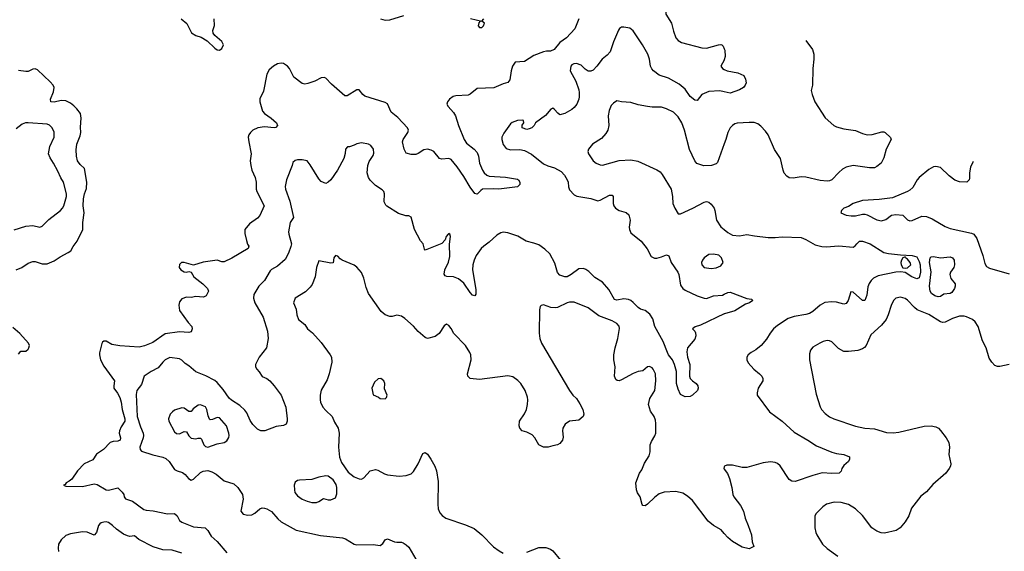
# Model space of a CAD drawing. Header units: inches. Extents: x 1771504 to 1971212, y 471788 to 643615.
# Tile 578 of 587: x 1924039 to 1932369, y 570951 to 575443. Entities that reach past the tile are written whole.
import ezdxf

# ---------------------------------------------------------------- set-up
doc = ezdxf.new("R2010")
doc.units = ezdxf.units.IN
doc.header["$MEASUREMENT"] = 0
doc.layers.add('B9527', color=7, linetype='Continuous')
doc.layers.add('B9537', color=7, linetype='Continuous')

msp = doc.modelspace()

# ---------------------------------------------------------------- linework, layer by layer
at = {"layer": 'B9527', "color": 5}
for points, elevation in [([(1929717.3, 575968), (1929713.1, 575966.9), (1929550, 575938.7), (1929516.7, 575923.3), (1929476.5, 575890), (1929450, 575856.2), (1929438, 575830), (1929434, 575790), (1929439.5, 575770), (1929490.3, 575690), (1929506.7, 575490), (1929554.1, 575414.1), (1929570, 575346.8), (1929590.3, 575290), (1929610, 575267.4), (1929639.1, 575250), (1929810, 575205.5), (1929850, 575202.7), (1929950.5, 575230.5), (1929970, 575233.4), (1929978, 575230), (1929990, 575218), (1930000, 575197)], 340), ([(1928769.4, 575450), (1928735.4, 575364.6), (1928664.2, 575290), (1928609.6, 575250.4), (1928559.5, 575190), (1928530, 575176.8), (1928496.1, 575176.1), (1928470, 575169.8), (1928390, 575141), (1928310, 575089.9), (1928230, 575084.4), (1928208.7, 575051.3), (1928196.9, 575010), (1928185.1, 574934.9), (1928168.5, 574911.5), (1928130, 574901.1), (1928050, 574868.1), (1927910, 574860.5), (1927850, 574812.7), (1927833.8, 574806.2), (1927730, 574798.9), (1927706.6, 574793.4), (1927674, 574770), (1927658.8, 574750), (1927654, 574730), (1927664, 574710), (1927710, 574658), (1927726.7, 574630), (1927750.3, 574550), (1927798.3, 574430), (1927819.8, 574399.8), (1927883, 574350), (1927910, 574321), (1927921.6, 574290), (1927930.3, 574230), (1927955, 574170), (1927968.5, 574148.5), (1927990, 574130.2), (1928010, 574121.2), (1928150, 574112.2), (1928250, 574094.4), (1928258.8, 574090), (1928271, 574070), (1928271.3, 574050), (1928250.5, 574029.5), (1928091.4, 574011.4), (1928050, 574014.3), (1927954, 574010), (1927939.3, 574000.7), (1927910, 573968.7), (1927890, 573972.7), (1927850, 574027.3), (1927797.5, 574117.5), (1927740.3, 574200.3), (1927690, 574261.5), (1927670, 574270.8), (1927610, 574264.7), (1927590, 574269.6), (1927542.9, 574330), (1927521.4, 574341.4), (1927490, 574348.3), (1927457, 574343), (1927410, 574312.3), (1927390, 574304.5), (1927350, 574303.7), (1927310, 574314), (1927292.7, 574350), (1927278, 574410), (1927284.5, 574430), (1927321.6, 574490), (1927327.3, 574510), (1927320.7, 574530), (1927237.2, 574617.2), (1927182.2, 574662.2), (1927150, 574731.8), (1927130, 574742.4), (1926957.8, 574797.8), (1926942.4, 574810), (1926909.7, 574849.7), (1926890, 574851.1), (1926810, 574799.7), (1926790, 574798.9), (1926676.6, 574896.6), (1926630, 574949.7), (1926614.4, 574954.4), (1926590, 574950.7), (1926537.1, 574922.9), (1926475.9, 574904.1), (1926450, 574898.7), (1926430, 574902.6), (1926358.3, 574958.3), (1926321, 575030), (1926303.5, 575050), (1926270, 575072.4), (1926250, 575076.5), (1926218.7, 575070), (1926186.5, 575050), (1926150, 575017.7), (1926130, 574983.7), (1926102, 574838), (1926070, 574775.1), (1926069.4, 574750), (1926091.8, 574670), (1926110, 574650.3), (1926166.4, 574610), (1926210.4, 574570), (1926220.5, 574550), (1926206.9, 574533.1), (1926192, 574528), (1926110, 574537.7), (1926054, 574530), (1926012.7, 574510), (1925990.5, 574490), (1925977.1, 574470), (1925973, 574450), (1925976.4, 574410), (1925997, 574310), (1925990.2, 574250), (1925994.3, 574210), (1926003.2, 574170), (1926030.3, 574109.7), (1926038.3, 574070), (1926039.5, 574010), (1926045.3, 573990), (1926107.2, 573870), (1926071.7, 573788.3), (1926050, 573765.4), (1925982.4, 573717.6), (1925944.7, 573670), (1925944, 573636), (1925956.7, 573576.7), (1925967.1, 573547.1), (1925978.8, 573530), (1925970.8, 573510), (1925832.4, 573427.6), (1925770, 573398), (1925750, 573397.2), (1925709.7, 573409.7), (1925590, 573394.3), (1925510, 573368), (1925430, 573390.8), (1925408.8, 573390), (1925390, 573374.8), (1925387.8, 573350), (1925400.9, 573330), (1925430, 573311.8), (1925450.5, 573309.5), (1925470, 573314.3), (1925488.3, 573308.3), (1925513.2, 573270), (1925587.6, 573210), (1925626.7, 573170), (1925637.1, 573150), (1925615.5, 573110), (1925599, 573101), (1925590, 573098), (1925530, 573103.1), (1925490, 573096.2), (1925450, 573098.7), (1925410, 573084.2), (1925390, 573057.6), (1925384.5, 573030), (1925390, 572986), (1925463.5, 572883.5), (1925495.6, 572850), (1925498.9, 572830), (1925490, 572805.6), (1925470, 572799.7), (1925390, 572804.4), (1925270, 572787.8), (1925164.8, 572715.2), (1925093.6, 572686.4), (1925050, 572675.7), (1924886.5, 572686.5), (1924818.8, 572698.8), (1924770, 572725.1), (1924750, 572726), (1924740.9, 572719.1), (1924732.5, 572707.5), (1924713.5, 572626.5), (1924713, 572610), (1924723.9, 572570), (1924750, 572515), (1924840.2, 572390), (1924834.3, 572350), (1924836.8, 572330), (1924866.7, 572286.7), (1924884.8, 572250), (1924897.1, 572210), (1924905.7, 572150), (1924929.6, 572070), (1924929.5, 572050), (1924897.7, 572002.3), (1924882.9, 571970), (1924879.2, 571950), (1924891.1, 571910), (1924890.3, 571890), (1924870, 571880.6), (1924830, 571878.5), (1924805.7, 571870), (1924747.7, 571812.3), (1924690, 571771), (1924657.1, 571722.9), (1924585.5, 571690), (1924527.8, 571630), (1924479.2, 571560.8), (1924457.4, 571542.6), (1924432.4, 571530), (1924423.8, 571516.2), (1924410.8, 571510), (1924430, 571500.4), (1924570, 571499.7), (1924670, 571520.9), (1924694.6, 571514.6), (1924770, 571470.9), (1924790, 571466.9), (1924870, 571485.7), (1924907, 571450), (1924919.3, 571430), (1924922, 571410), (1924935.1, 571395.1), (1924993.4, 571373.4), (1925090, 571303.6), (1925110, 571297.6), (1925167.1, 571292.9), (1925290, 571266.5), (1925350, 571268.8), (1925370, 571250.4), (1925391.4, 571211.4), (1925410, 571197.8), (1925510, 571158.4), (1925608.4, 571148.4), (1925630, 571126.8), (1925658, 571078), (1925710, 571034.2), (1925790, 570937.7)], 320), ([(1925406, 575450), (1925451.8, 575411.8), (1925493, 575333), (1925530.5, 575310.5), (1925574.6, 575294.6), (1925625.3, 575265.3), (1925690, 575203.1), (1925710, 575188.8), (1925730, 575186.3), (1925750, 575199.3), (1925763, 575230), (1925750, 575258.4), (1925689.6, 575309.6), (1925676, 575330), (1925672.7, 575350), (1925687.3, 575392.7), (1925685.6, 575450)], 320), ([(1927090.6, 575450), (1927130, 575438.2), (1927170, 575441.2), (1927290, 575477)], 320), ([(1927853.3, 575453.3), (1927950, 575431), (1927965.2, 575450)], 320), ([(1930000, 574833.4), (1929962.6, 574842.6), (1929870, 574834.8), (1929810.2, 574809.8), (1929770, 574760.9), (1929750, 574762), (1929710, 574793), (1929670, 574855.8), (1929618.2, 574898.2), (1929529.3, 574950), (1929450, 574974.3), (1929400.5, 575010), (1929386.4, 575026.4), (1929376, 575050), (1929367.1, 575110), (1929353.3, 575150), (1929307.4, 575230), (1929230, 575349.5), (1929202, 575370), (1929150, 575380.7), (1929130, 575379.3), (1929112.7, 575367.3), (1929105.5, 575354.5), (1929063.4, 575256.6), (1929035.3, 575170), (1929010, 575141.6), (1928966.7, 575110), (1928922, 575050), (1928890, 575017.6), (1928870, 575008), (1928848.2, 575008.2), (1928823.3, 575023.3), (1928790, 575057.2), (1928750, 575072), (1928726, 575070), (1928710, 575060.9), (1928702.4, 575050), (1928695.8, 575010), (1928743.7, 574923.7), (1928770, 574850.8), (1928773, 574827), (1928773.4, 574790), (1928768.7, 574770), (1928752.2, 574730), (1928730, 574700.5), (1928710, 574683.5), (1928650, 574649.6), (1928610, 574638), (1928591.5, 574651.5), (1928564.8, 574684.8), (1928550, 574694), (1928533.2, 574686.8), (1928486.1, 574633.9), (1928402.8, 574570), (1928390.7, 574550), (1928370.8, 574530), (1928350, 574519.5), (1928330, 574515.1), (1928289.4, 574530), (1928289.4, 574550.6), (1928304, 574570), (1928301.2, 574590), (1928290, 574595.1), (1928250, 574592), (1928205.8, 574574.2), (1928190, 574564), (1928135.6, 574484.4), (1928118, 574450), (1928117.1, 574430), (1928130, 574387.3), (1928154.3, 574354.3), (1928190, 574343.6), (1928270, 574344.6), (1928310, 574336.5), (1928370, 574305.2), (1928470, 574225.5), (1928507.7, 574207.7), (1928563, 574190), (1928619.1, 574159.1), (1928647, 574130), (1928671.8, 574090), (1928679.6, 574070), (1928682.3, 574030), (1928690, 574006), (1928730, 573961.7), (1928751.4, 573951.4), (1928870, 573931.5), (1928930, 573912.2), (1928950, 573916.4), (1929030, 573960.5), (1929050, 573958.8), (1929058.8, 573950), (1929060.5, 573890), (1929066, 573870), (1929079.1, 573850), (1929110, 573830.4), (1929170, 573814.4), (1929193.3, 573793.3), (1929203.2, 573750), (1929195.3, 573690), (1929198.3, 573670), (1929210, 573643), (1929295.5, 573570), (1929346.5, 573506.5), (1929382, 573442), (1929410, 573426.7), (1929430, 573426.4), (1929470, 573438.4), (1929510, 573457.1), (1929530, 573446.8), (1929551.4, 573390), (1929608.2, 573308.2), (1929615.2, 573290), (1929630, 573200.4), (1929650, 573171.6), (1929670, 573156.5), (1929770, 573110.2), (1929830, 573088.8), (1929850, 573086.3), (1929910, 573108.9), (1929984.9, 573115.1), (1930000, 573122.6)], 340), ([(1930000, 575102.5), (1929999.5, 575100.5), (1929971.3, 575050), (1929984.7, 575030), (1930000, 575022.3)], 340), ([(1924010, 573329.6), (1924056.8, 573350), (1924110, 573385), (1924150, 573399.7), (1924170, 573400.2), (1924230, 573380.2), (1924270, 573380.6), (1924330, 573404.4), (1924381.7, 573438.3), (1924450, 573474.7), (1924471.8, 573490), (1924492.7, 573527.3), (1924526.3, 573570), (1924573.3, 573670), (1924574.5, 573730), (1924585, 573810), (1924575.4, 573870), (1924578.1, 573930), (1924586, 573970), (1924603.2, 574016.8), (1924606.1, 574070), (1924586.6, 574186.6), (1924550, 574219.5), (1924526.9, 574250), (1924518.7, 574290), (1924515.9, 574344.1), (1924522.6, 574390), (1924550, 574460.5), (1924556.8, 574490), (1924554.3, 574534.3), (1924560.2, 574610), (1924553.2, 574650), (1924522.6, 574690), (1924496, 574716), (1924470, 574736.5), (1924430, 574757.5), (1924390, 574759.8), (1924330, 574745.3), (1924302.7, 574750), (1924299.7, 574770), (1924326.1, 574833.9), (1924329.9, 574870), (1924320.8, 574890), (1924297.9, 574917.9), (1924190, 575019.1), (1924170, 575028.3), (1924150, 575025.1), (1924110, 575005.7), (1924090, 575005.4), (1924030, 575014)], 320), ([(1930000, 574393.6), (1929943.4, 574236.6), (1929930, 574225.1), (1929891.3, 574210), (1929827.4, 574207.4), (1929768.2, 574228.2), (1929752, 574250), (1929705.4, 574345.4), (1929664.4, 574510), (1929641, 574570), (1929610, 574620.5), (1929570, 574661.3), (1929510.8, 574690.8), (1929470, 574702.3), (1929390, 574703), (1929350, 574708), (1929270, 574723.6), (1929210, 574743.7), (1929130, 574749.4), (1929104.5, 574755.5), (1929090, 574756), (1929061.3, 574738.7), (1929043.7, 574716.3), (1929025.8, 574674.2), (1929018, 574630), (1929023.7, 574550), (1929013.7, 574510), (1928998.6, 574481.4), (1928962, 574438), (1928883.8, 574390), (1928850.4, 574350), (1928846, 574330), (1928850.4, 574310), (1928890.3, 574250.3), (1928914.8, 574230), (1928950, 574214.9), (1928970, 574212.4), (1929110, 574251.7), (1929210, 574259.5), (1929267.2, 574247.2), (1929430, 574174), (1929456.1, 574156.1), (1929475.6, 574135.6), (1929550.4, 574010.4), (1929560.4, 573950), (1929564, 573890), (1929580.5, 573850), (1929610, 573802), (1929630, 573801.6), (1929735.1, 573850), (1929830, 573902), (1929850, 573906), (1929870, 573902), (1929890, 573884), (1929914, 573850), (1929921.3, 573830), (1929933, 573750), (1929971.9, 573691.9), (1930000, 573668.8)], 360), ([(1923992.4, 573667.6), (1924090, 573698.3), (1924150, 573702.7), (1924210, 573690.4), (1924230, 573697), (1924286.3, 573753.6), (1924384.5, 573830), (1924402.4, 573850), (1924412.2, 573870), (1924434.7, 573950), (1924435.6, 573970), (1924410, 574069.3), (1924385.8, 574105.8), (1924362.6, 574162.6), (1924326, 574230), (1924295.4, 574275.4), (1924283.1, 574310), (1924293.7, 574370), (1924329.8, 574450), (1924331.1, 574491.1), (1924314, 574530), (1924292, 574552), (1924270, 574560.5), (1924110, 574571.4), (1924089.5, 574570.5), (1924060, 574560), (1924010, 574519.7)], 340), ([(1930000, 572957), (1929799.3, 572860.7), (1929753.4, 572846.6), (1929731.3, 572830), (1929750, 572811.3), (1929757.1, 572797.1), (1929760.5, 572770), (1929750, 572742), (1929688.8, 572671.2), (1929683.1, 572636.9), (1929688.7, 572590), (1929707.4, 572530), (1929706.4, 572430), (1929710.4, 572410.3), (1929730, 572390.5), (1929762.8, 572370), (1929777.3, 572350), (1929778, 572330), (1929772, 572310), (1929731.3, 572270), (1929710, 572259), (1929670, 572255.3), (1929630, 572275.3), (1929610, 572321.2), (1929595.8, 572370), (1929594.5, 572470), (1929578.2, 572530), (1929560.9, 572570), (1929528.9, 572610), (1929518.8, 572630), (1929483.7, 572723.7), (1929413, 572850), (1929396.3, 572916.3), (1929370, 572953.2), (1929330, 572986), (1929290, 572996.2), (1929270, 573009.6), (1929230, 573052.6), (1929210, 573069.7), (1929190, 573079.1), (1929150, 573083.9), (1929090, 573072.6), (1929070, 573077.6), (1929024, 573164), (1928970, 573224.4), (1928905.4, 573265.4), (1928854.1, 573314.1), (1928830, 573331.1), (1928810, 573339.1), (1928770, 573338), (1928703.8, 573290), (1928670, 573271.3), (1928649.7, 573269.7), (1928610, 573283.6), (1928590, 573306.6), (1928566.2, 573386.2), (1928523.5, 573463.5), (1928482.7, 573502.7), (1928430, 573540.5), (1928390, 573555.1), (1928324, 573570), (1928254, 573614), (1928170, 573643), (1928130, 573646.6), (1928110, 573642.6), (1928077, 573623), (1928010, 573561.7), (1927964.4, 573530), (1927943.7, 573510), (1927900.9, 573450), (1927884, 573410), (1927872.8, 573370), (1927870.3, 573330.3), (1927898.6, 573161.5), (1927897.3, 573122.7), (1927890, 573109.2), (1927870, 573116), (1927850, 573137), (1927795.1, 573215.1), (1927750, 573252.1), (1927710, 573269.8), (1927652.7, 573272.7), (1927639.7, 573279.7), (1927631.4, 573291.4), (1927636.8, 573330), (1927666.2, 573393.9), (1927678.2, 573441.9), (1927675.2, 573544.8), (1927682.7, 573610), (1927679, 573630), (1927670, 573637.2), (1927662.8, 573630), (1927648, 573610), (1927638.8, 573581.2), (1927610, 573552.7), (1927470, 573495.3), (1927463.2, 573503.2), (1927453.2, 573550), (1927430, 573574), (1927378, 573670), (1927350, 573773.2), (1927330, 573784.5), (1927306.6, 573786.6), (1927244.2, 573804.2), (1927145.8, 573865.8), (1927135.6, 573875.6), (1927123.8, 573903.8), (1927124.4, 573970), (1927118.9, 573990), (1927104.9, 574004.9), (1927050, 574042.3), (1927005.4, 574085.4), (1926989.1, 574109.1), (1926979.3, 574150), (1926983.5, 574210), (1926995.7, 574244.3), (1927030, 574294.8), (1927035.2, 574315.2), (1927032.8, 574350), (1927010, 574380.9), (1926990, 574392.3), (1926930, 574401.2), (1926890, 574394), (1926870, 574382), (1926828, 574368), (1926812, 574368), (1926794, 574350), (1926791.3, 574311.3), (1926780.7, 574270), (1926727.3, 574170), (1926670, 574089.2), (1926650, 574069.2), (1926630, 574057.2), (1926590, 574076), (1926570, 574098), (1926497.7, 574217.7), (1926470, 574249.3), (1926430, 574259.3), (1926390, 574259), (1926370, 574254), (1926350, 574235.3), (1926344.9, 574210), (1926296.4, 574090), (1926286.1, 574033.9), (1926289.1, 574010), (1926325.5, 573910), (1926355.8, 573770), (1926326, 573730), (1926314.4, 573650), (1926315.8, 573630), (1926338.3, 573550), (1926334.1, 573525.9), (1926313.8, 573470), (1926283.7, 573416.3), (1926218.9, 573361), (1926170, 573332.9), (1926158.6, 573321.4), (1926110, 573237.6), (1926061.3, 573190), (1926018.7, 573121.3), (1926015.8, 573090), (1926028.9, 573050), (1926098.7, 572930), (1926135.3, 572810), (1926141.3, 572750), (1926126, 572670), (1926064.9, 572590), (1926034.8, 572530), (1926034.8, 572510), (1926044, 572490), (1926066, 572466), (1926090, 572427.3), (1926130, 572410.4), (1926156.4, 572390), (1926192.4, 572350), (1926250.4, 572270), (1926290.5, 572170), (1926302, 572070), (1926302, 572050), (1926294.4, 572025.6), (1926270, 572015.1), (1926210, 572006), (1926112, 571970), (1926078, 571970), (1926050, 571982.4), (1926010, 572021.6), (1925990, 572055.1), (1925961.6, 572121.6), (1925944.4, 572144.4), (1925902.4, 572182.4), (1925830, 572226.5), (1925810, 572244.4), (1925759.1, 572319.1), (1925710, 572378.4), (1925690, 572393.6), (1925614.3, 572434.3), (1925528.2, 572468.2), (1925470, 572518), (1925437.6, 572537.6), (1925410, 572566), (1925390, 572576.3), (1925310, 572588.5), (1925270, 572568.2), (1925248.7, 572550), (1925210, 572500.7), (1925150.8, 572470), (1925090.7, 572429.3), (1925070, 572359), (1925030, 572308.7), (1925024.2, 572275.8), (1925032.8, 572090), (1925061.3, 572001.3), (1925083.2, 571950), (1925085.6, 571930), (1925082.9, 571910), (1925054.4, 571830), (1925057.3, 571810), (1925070, 571797.3), (1925165.4, 571765.4), (1925250, 571746.5), (1925275, 571735), (1925303.8, 571710), (1925350, 571642.4), (1925370, 571630.3), (1925417.2, 571617.2), (1925439.4, 571599.4), (1925465.9, 571565.9), (1925490, 571552), (1925510, 571561.1), (1925570, 571616.9), (1925590, 571628), (1925630, 571634.3), (1925663.6, 571623.6), (1925701.6, 571601.6), (1925770, 571546.7), (1925850, 571520.9), (1925884.6, 571490), (1925924, 571430), (1925929.2, 571390), (1925910.4, 571290.4), (1925930, 571265.5), (1925970, 571255.5), (1926002, 571258), (1926027.5, 571272.5), (1926070, 571310.8), (1926090, 571317.3), (1926110, 571316.3), (1926130, 571310.5), (1926170, 571287.7), (1926224, 571224), (1926250, 571200.5), (1926378, 571130), (1926583.2, 571083.2), (1926770, 571064.2), (1926796, 571056), (1926870, 571012.2), (1926890, 571004.9), (1927030, 571008), (1927090, 571001), (1927110, 571016), (1927132.3, 571047.7), (1927150, 571057.3), (1927210, 571031.6), (1927230, 571027.2), (1927268.3, 571028.3), (1927283, 571023), (1927310, 571006.8), (1927330, 570986.8), (1927390, 570884)], 340), ([(1930000, 571101.9), (1929972.9, 571132.9), (1929910, 571169.7), (1929864, 571204), (1929730, 571379.6), (1929690, 571415.6), (1929650, 571440.7), (1929590, 571455.6), (1929490, 571449.6), (1929450, 571435.1), (1929411.4, 571408.6), (1929350, 571349.4), (1929330, 571336), (1929310, 571339), (1929306, 571346), (1929289.6, 571410), (1929266, 571446), (1929256.3, 571470), (1929252.1, 571530), (1929282.2, 571610), (1929301.6, 571638.4), (1929323.9, 571696.1), (1929363.6, 571756.4), (1929372, 571790), (1929372.9, 571850), (1929382.8, 571877.2), (1929413, 571927), (1929419.7, 571950), (1929422, 572030), (1929417.8, 572057.8), (1929406.3, 572090), (1929375.7, 572135.7), (1929359.7, 572190), (1929370, 572242.8), (1929411.5, 572310), (1929419.7, 572390), (1929418, 572450), (1929398, 572490), (1929390, 572499.6), (1929368, 572512), (1929350, 572509.2), (1929310, 572476), (1929270, 572469.4), (1929230, 572454.5), (1929130, 572398.4), (1929110, 572392.3), (1929092.7, 572392.7), (1929082.7, 572402.7), (1929071.8, 572431.8), (1929076.9, 572510), (1929065, 572570), (1929064.6, 572610), (1929076, 572670), (1929100.7, 572750), (1929113.2, 572833.2), (1929111.9, 572851.9), (1929090, 572876.3), (1929050, 572897.3), (1928939.1, 572939), (1928847.3, 573007.3), (1928730, 573056.9), (1928690, 573055.8), (1928671, 573050), (1928590, 573011.3), (1928570, 573006.6), (1928531.5, 573011.5), (1928470, 573032.7), (1928450, 573028.7), (1928442, 573018), (1928437.3, 572990), (1928434.2, 572794.2), (1928440.4, 572750), (1928452.4, 572710), (1928690.7, 572310), (1928718.8, 572270), (1928750, 572242.8), (1928778, 572198), (1928804.4, 572150), (1928812.4, 572110), (1928807.3, 572090), (1928770, 572059.5), (1928690.4, 572049.6), (1928654.6, 572025.4), (1928634, 571990), (1928630.7, 571970), (1928635.9, 571915.9), (1928630.5, 571890), (1928610, 571862), (1928590, 571849.7), (1928550, 571842.9), (1928510, 571829.3), (1928470, 571829.4), (1928430, 571849.2), (1928396, 571910), (1928374.5, 571934.5), (1928330, 571958), (1928288.7, 571970), (1928269.2, 571990), (1928263.7, 572010), (1928267.3, 572050), (1928308.3, 572111.7), (1928326, 572150), (1928335.4, 572190), (1928336.9, 572230), (1928334.2, 572254.2), (1928315.8, 572310), (1928278, 572370), (1928254.6, 572394.6), (1928210, 572424), (1928170, 572433.3), (1927930, 572402), (1927850.9, 572410.9), (1927829.8, 572429.8), (1927827.2, 572450), (1927857.2, 572570), (1927855.4, 572610), (1927848.2, 572630), (1927809.8, 572689.8), (1927712.3, 572790), (1927690, 572834), (1927670, 572859), (1927650, 572869), (1927630, 572857.2), (1927588, 572790), (1927554.4, 572765.6), (1927490, 572749.3), (1927470, 572758), (1927410, 572807), (1927370, 572852), (1927298.2, 572918.2), (1927270, 572938), (1927230, 572945.2), (1927190, 572934), (1927170, 572934), (1927130, 572949.2), (1927097, 572977), (1926989.7, 573130), (1926970, 573179), (1926950, 573259), (1926930, 573305.2), (1926890, 573352.7), (1926870, 573369.3), (1926768, 573410), (1926750, 573422), (1926730, 573444), (1926710, 573449), (1926697.3, 573430), (1926690.6, 573389.4), (1926670, 573386.6), (1926570, 573404), (1926548.7, 573350), (1926539, 573270), (1926513.5, 573206.5), (1926497.4, 573182.6), (1926455.8, 573144.2), (1926370.8, 573090), (1926354.8, 573050), (1926377.7, 572997.7), (1926382.3, 572950), (1926397.1, 572910), (1926450, 572866.4), (1926472.7, 572830), (1926515.9, 572795.9), (1926590, 572714), (1926666.7, 572610), (1926675.8, 572590), (1926678.4, 572550), (1926656.5, 572450), (1926640.3, 572399.7), (1926588.8, 572311.2), (1926580.4, 572270), (1926581.6, 572230), (1926584.9, 572210), (1926604.9, 572170), (1926630, 572139.3), (1926681.6, 572090), (1926701.4, 572041.4), (1926732.2, 571990), (1926741.3, 571950), (1926735.3, 571830), (1926744.8, 571744.8), (1926761.8, 571701.8), (1926819, 571619), (1926870, 571579.5), (1926910, 571562.4), (1926930, 571561.6), (1926949.6, 571570.3), (1927005.2, 571630), (1927050, 571642), (1927070, 571636.3), (1927124.7, 571604.7), (1927150, 571595.5), (1927250, 571586.4), (1927310, 571590.4), (1927350, 571605.5), (1927370, 571624), (1927409.4, 571690), (1927450, 571778), (1927470, 571784.7), (1927490, 571771.3), (1927516.3, 571730), (1927550, 571671), (1927566.4, 571630), (1927579.9, 571539.9), (1927575.5, 571350), (1927578.3, 571310), (1927594.7, 571274.7), (1927613.4, 571253.4), (1927644, 571230), (1927810, 571174.9), (1927883.2, 571143.2), (1927948.4, 571090), (1928047.9, 570987.9), (1928094.1, 570954.1), (1928130, 570935.8)], 360), ([(1924030, 572616), (1924050, 572640.5), (1924090, 572643), (1924110, 572658.4), (1924116.4, 572670), (1924121.5, 572690), (1924113.4, 572710), (1924040.5, 572790), (1923981.9, 572841.9)], 320), ([(1930000, 571663.3), (1929996, 571650), (1930000, 571644.4)], 360), ([(1925410, 570936.3), (1925330, 570959.8), (1925250, 570963.5), (1925167.3, 570987.3), (1925047.8, 571050), (1925010, 571080.5), (1924970, 571077), (1924950, 571081), (1924916.7, 571096.7), (1924856.7, 571136.7), (1924823.5, 571170), (1924790, 571194.5), (1924770, 571198.8), (1924750, 571197), (1924728.5, 571191.5), (1924716.8, 571183.2), (1924705.2, 571170), (1924689.1, 571110.9), (1924670, 571087.6), (1924610, 571112), (1924570, 571116.5), (1924470, 571099.5), (1924430, 571084.4), (1924390, 571048.6), (1924368.2, 571010), (1924363.8, 570976.2), (1924367.8, 570950)], 320), ([(1928330, 570942.6), (1928430, 570982.4), (1928490, 570981.6), (1928528.5, 570968.5), (1928550, 570954), (1928614.7, 570874.7)], 360)]:
    msp.add_lwpolyline(points, dxfattribs=dict(at, elevation=elevation))
for points, elevation in [([(1927950, 575429.5), (1927933.2, 575426.8), (1927923.4, 575416.6), (1927918.7, 575390), (1927930, 575376.4), (1927950, 575377.4), (1927963.5, 575390), (1927970, 575414)], 320), ([(1929910, 573460.9), (1929870, 573458), (1929831, 573430), (1929814.8, 573410), (1929807.7, 573390), (1929810.8, 573370), (1929830, 573347.7), (1929890, 573340.4), (1929930, 573346.4), (1929970, 573364), (1929989.2, 573390), (1929977.2, 573430), (1929954, 573454)], 360), ([(1927095.3, 572410), (1927070.9, 572409.1), (1927041.4, 572378.6), (1927018, 572330), (1927030, 572274), (1927074, 572254), (1927090, 572241), (1927130, 572238), (1927142, 572250), (1927148, 572270), (1927124.7, 572324.7), (1927129, 572370), (1927119, 572390)], 380), ([(1925570, 572189.5), (1925550, 572185.1), (1925506.1, 572153.9), (1925490, 572133.2), (1925470, 572133.2), (1925430, 572159.5), (1925410, 572162), (1925350, 572142.9), (1925330.7, 572130), (1925313.4, 572110), (1925297.1, 572070), (1925300.4, 572050), (1925350, 571960.7), (1925365.3, 571945.2), (1925390, 571942), (1925430, 571962), (1925450, 571960.7), (1925470, 571927.7), (1925490, 571907), (1925530, 571900.8), (1925550, 571906.3), (1925570, 571905.5), (1925577.5, 571897.5), (1925596.5, 571850), (1925610, 571835.3), (1925630, 571831.8), (1925670, 571844.9), (1925710, 571859.5), (1925768.7, 571870), (1925790, 571884), (1925807.5, 571912.5), (1925811.6, 571930), (1925809.6, 571950), (1925789.7, 572009.7), (1925730, 572078), (1925710, 572080.7), (1925670, 572064.2), (1925650, 572062.7), (1925646, 572066), (1925634.2, 572094.2), (1925623.6, 572150), (1925610, 572172)], 360), ([(1926630, 571588), (1926570, 571576.9), (1926510, 571558), (1926406.9, 571553.1), (1926390, 571549.3), (1926370, 571534), (1926360.5, 571510), (1926363.1, 571470), (1926367.8, 571447.8), (1926390, 571419.3), (1926430, 571392.2), (1926470, 571375.3), (1926510, 571363.7), (1926550, 571364.4), (1926569.6, 571370.4), (1926610, 571396), (1926650, 571385.5), (1926670, 571384.9), (1926710, 571402.8), (1926722.6, 571437.4), (1926722.2, 571490), (1926716, 571516), (1926690, 571554), (1926650, 571584.7)], 360)]:
    msp.add_lwpolyline(points, close=True, dxfattribs=dict(at, elevation=elevation))
at = {"layer": 'B9537', "color": 5}
for points, elevation in [([(1930688.5, 575267.6), (1930745.3, 575190), (1930758.7, 575150), (1930758.7, 575110), (1930748.8, 575030), (1930744.9, 574890), (1930736.3, 574843.7), (1930742.4, 574810), (1930764.9, 574750), (1930853.8, 574613.8), (1930926, 574550), (1930950, 574537.3), (1931010, 574519.3), (1931110, 574506.4), (1931170, 574481.3), (1931210, 574470.3), (1931250, 574473.4), (1931334, 574494), (1931350, 574494.8), (1931362, 574490), (1931406, 574446), (1931410.8, 574430), (1931370.4, 574350), (1931350, 574275.3), (1931327.3, 574230), (1931290, 574200.9), (1931270, 574192.3), (1931227.7, 574192.3), (1931090, 574209.6), (1931030, 574196.2), (1931001.1, 574178.9), (1930970, 574152.3), (1930910.6, 574090), (1930890, 574080.5), (1930870, 574078), (1930810, 574083.9), (1930690, 574112.6), (1930650, 574113.7), (1930583.3, 574103.3), (1930550, 574107.8), (1930530, 574119.6), (1930506.5, 574146.5), (1930497.6, 574170), (1930476.8, 574270), (1930424.9, 574344.9), (1930370, 574469.6), (1930350, 574501.7), (1930310, 574543.5), (1930283.8, 574563.8), (1930252.9, 574572.9), (1930210, 574574.8), (1930110.3, 574569.7), (1930090, 574563.6), (1930070, 574549.6), (1930050, 574529.4), (1930030.3, 574490), (1930013.1, 574430), (1930000, 574393.6)], 360), ([(1930000, 575197), (1930005.5, 575185.5), (1930008.1, 575131.9), (1930000, 575102.5)], 340), ([(1930000, 575022.3), (1930024.7, 575010), (1930113.7, 574993.7), (1930164.7, 574970), (1930179.8, 574939.8), (1930184.9, 574910), (1930177.6, 574890), (1930162.4, 574870), (1930127.3, 574850), (1930050, 574821.1), (1930000, 574833.4)], 340), ([(1932106.7, 574244.9), (1932102, 574238), (1932083.4, 574196.6), (1932074.4, 574150), (1932075.2, 574104.8), (1932070.6, 574089.4), (1932051.3, 574070), (1931990, 574074), (1931950, 574087.6), (1931902.5, 574122.5), (1931830, 574194), (1931790, 574202.9), (1931770, 574198.4), (1931730, 574176.2), (1931647.7, 574110), (1931630.5, 574090), (1931595.3, 574024.7), (1931570, 574000.9), (1931551, 573990), (1931421.7, 573938.3), (1931310, 573923.5), (1931170, 573913.6), (1931090, 573889), (1931050, 573865.2), (1931011.3, 573850), (1930991.3, 573830), (1930986, 573810), (1931030, 573790.7), (1931074.2, 573785.8), (1931110, 573786), (1931170, 573799.3), (1931190, 573799.3), (1931210, 573794.9), (1931290, 573752), (1931330, 573744.2), (1931366.2, 573753.8), (1931415.3, 573790), (1931450, 573798), (1931510, 573790.6), (1931550, 573750.7), (1931570, 573744.4), (1931590, 573746.4), (1931670, 573783.1), (1931710, 573779.5), (1931759.4, 573759.4), (1931870, 573696.4), (1931910, 573678.7), (1932090, 573639.5), (1932110.5, 573630), (1932135.2, 573595.2), (1932186, 573450), (1932203.6, 573383.6), (1932218.4, 573358.4), (1932244.2, 573344.2), (1932410, 573295.8)], 380), ([(1930000, 573668.8), (1930030, 573644), (1930070, 573622), (1930130, 573617.1), (1930190, 573628), (1930255.5, 573615.5), (1930370, 573603.1), (1930430, 573602.4), (1930488.3, 573608.3), (1930650, 573601.3), (1930690, 573586.4), (1930770, 573539.3), (1930825.5, 573525.5), (1930862.9, 573522.9), (1930970, 573531.4), (1931090, 573519.3), (1931108.4, 573531.5), (1931120.5, 573550), (1931145.1, 573570), (1931170, 573572), (1931233.4, 573550), (1931350, 573476), (1931390, 573466.4), (1931490, 573454.9), (1931590, 573450.4), (1931630, 573438.4), (1931650, 573400.7), (1931657.6, 573370), (1931658.6, 573310), (1931650, 573260.9), (1931630, 573254), (1931587, 573270), (1931530, 573305.6), (1931492.3, 573312.3), (1931450, 573308.5), (1931301.1, 573278.9), (1931262, 573258), (1931241.4, 573238.6), (1931225.4, 573214.6), (1931215.3, 573184.8), (1931205.1, 573114.9), (1931190, 573069), (1931170, 573069), (1931090, 573141.2), (1931070, 573142), (1931046.7, 573070), (1931030, 573045.1), (1931010, 573038.7), (1930950, 573056.4), (1930910, 573059.8), (1930850, 573053.7), (1930810, 573031.3), (1930750, 572977.6), (1930720.3, 572959.8), (1930689.1, 572950.9), (1930590, 572936), (1930541.7, 572918.3), (1930450, 572858.9), (1930416.4, 572830), (1930387.1, 572792.9), (1930356.7, 572743.3), (1930313, 572690), (1930267, 572653), (1930226, 572630), (1930201, 572610), (1930190.8, 572590), (1930190.8, 572570), (1930202.8, 572542.8), (1930250.3, 572490.3), (1930299.1, 572450), (1930317.3, 572430), (1930327.3, 572410), (1930326.8, 572390), (1930287.3, 572330), (1930277.3, 572290), (1930278.8, 572270), (1930383.1, 572130), (1930488.7, 572050), (1930590, 571956.9), (1930708, 571890), (1930780.9, 571840.9), (1930910, 571788.2), (1930950, 571777.6), (1931012, 571770), (1931058, 571750), (1931058, 571730), (1931050.9, 571709.1), (1931010, 571675.3), (1930994.8, 571650), (1930990, 571628), (1930972, 571610), (1930910, 571607.4), (1930827, 571613), (1930750, 571592.3), (1930600.7, 571539.3), (1930570, 571544), (1930550, 571558.7), (1930472.2, 571672.2), (1930451.4, 571691.4), (1930430, 571702.3), (1930390, 571705.7), (1930330, 571696.9), (1930190, 571658), (1930150, 571659.3), (1930070, 571679), (1930022, 571678), (1930002, 571670), (1930000, 571663.3)], 360), ([(1930000, 573122.6), (1930030, 573137.3), (1930050, 573139.1), (1930190, 573086), (1930230, 573082), (1930242, 573070), (1930212, 573050), (1930180.4, 573039.6), (1930090, 572983.6), (1930002, 572958), (1930000, 572957)], 340), ([(1932410, 572529.6), (1932330, 572511.6), (1932310, 572511.8), (1932290, 572521.6), (1932263.5, 572550), (1932242.2, 572582.2), (1932214.3, 572670), (1932184, 572730), (1932148.3, 572850), (1932123.5, 572890), (1932100.5, 572910), (1932050, 572933.1), (1932030, 572937.6), (1931990, 572936.8), (1931930, 572918.5), (1931870, 572887.3), (1931850, 572884.2), (1931830, 572888.9), (1931730, 572952.8), (1931632.1, 572992.1), (1931609.9, 573009.9), (1931550, 573074), (1931530, 573086.6), (1931490, 573096.9), (1931450.3, 573089.7), (1931430.2, 573069.8), (1931411.3, 573028.7), (1931387.3, 572950), (1931368.1, 572910), (1931330, 572860.4), (1931239, 572781), (1931200.3, 572690), (1931187.2, 572672.8), (1931170, 572660.5), (1931130, 572648.6), (1931050, 572638.7), (1931010, 572639.8), (1930965, 572664.9), (1930910, 572721.3), (1930890, 572729.7), (1930870, 572731.2), (1930836.3, 572723.7), (1930807.3, 572710), (1930750, 572674.5), (1930730.5, 572650), (1930721.3, 572618.7), (1930720.4, 572570), (1930777.3, 572277.3), (1930810, 572171), (1930822, 572150), (1930854.7, 572114.7), (1930890, 572088.2), (1930926, 572070), (1931110, 572008.9), (1931189.6, 571990.4), (1931270, 571984.7), (1931373.3, 571953.3), (1931430, 571951.3), (1931476.3, 571956.3), (1931690, 572009.2), (1931750, 572010.2), (1931790, 572002.3), (1931810.9, 571990.9), (1931830, 571970.4), (1931876.5, 571910), (1931899, 571870), (1931906.5, 571830), (1931898.3, 571770), (1931917.6, 571690), (1931913.4, 571670), (1931902.6, 571650), (1931874, 571610), (1931764.2, 571515.8), (1931710, 571453.6), (1931663.6, 571416.4), (1931584.3, 571315.7), (1931562, 571250), (1931530, 571200.7), (1931488.4, 571150), (1931453.4, 571126.6), (1931354.9, 571105.1), (1931327.9, 571107.9), (1931290, 571120.4), (1931249.2, 571149.2), (1931170, 571252.3), (1931110, 571309.7), (1931050, 571345.4), (1930990, 571362), (1930930, 571365.6), (1930864.7, 571350), (1930832.8, 571327.2), (1930773.7, 571266.3), (1930767.1, 571247.1), (1930767.3, 571150), (1930774, 571110), (1930782.8, 571090), (1930830.8, 571010), (1930870, 570973.4), (1930960.7, 570910)], 380), ([(1930000, 571644.4), (1930027, 571607), (1930045.3, 571565.3), (1930063.7, 571490), (1930071.7, 571430), (1930079.5, 571410), (1930137.8, 571337.8), (1930163.1, 571290), (1930175.6, 571230), (1930202.3, 571170), (1930230.3, 571090), (1930234.9, 571030), (1930250.8, 570990), (1930210, 570972.3), (1930150, 570986.6), (1930070, 571034), (1930030, 571067.6), (1930000, 571101.9)], 360)]:
    msp.add_lwpolyline(points, dxfattribs=dict(at, elevation=elevation))
at = {"layer": 'B9537', "color": 5, "elevation": 360}
for points in [[(1931530, 573438), (1931523.6, 573436.4), (1931510, 573429.2), (1931498, 573410), (1931492.4, 573390), (1931497.1, 573370), (1931510, 573346.8), (1931530, 573342), (1931550, 573344.9), (1931577.2, 573370), (1931572.3, 573390), (1931550, 573419.3), (1931534, 573430)], [(1931830, 573431), (1931910, 573438), (1931931.3, 573430), (1931946, 573410), (1931946.8, 573370), (1931940.7, 573350), (1931913, 573310), (1931907.7, 573290), (1931916.4, 573256.4), (1931953, 573210), (1931953.4, 573190), (1931947.3, 573170), (1931923.8, 573136.2), (1931912.3, 573127.7), (1931856.8, 573123.2), (1931830, 573103), (1931810, 573102.3), (1931780.7, 573110), (1931751.8, 573130), (1931743.1, 573150), (1931736.9, 573190), (1931748.8, 573311.2), (1931736, 573390), (1931741.8, 573430), (1931750, 573438.6), (1931770, 573442.4)]]:
    msp.add_lwpolyline(points, close=True, dxfattribs=at)

doc.saveas('drawing.dxf')
